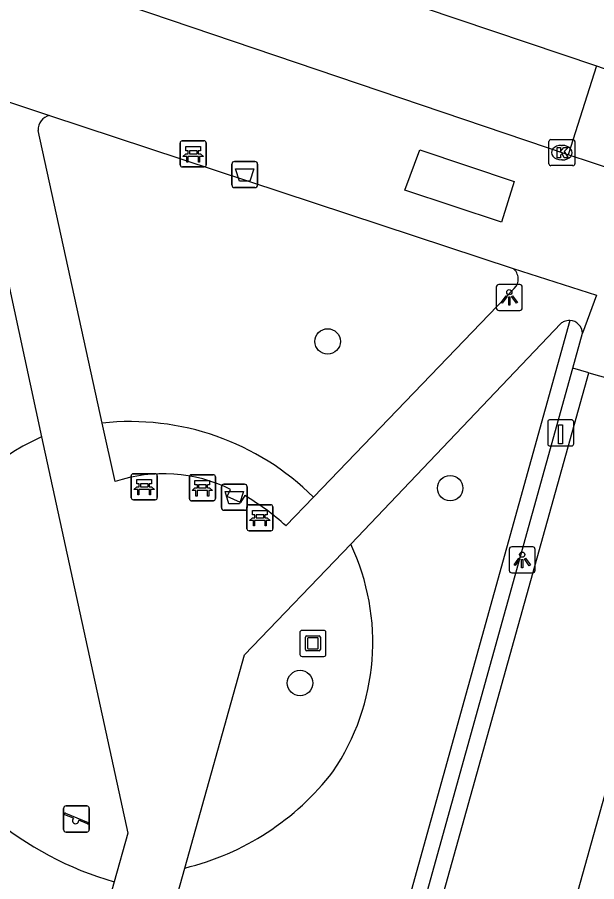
# Model space of a CAD drawing. Extents: x 158087 to 159494, y 382905 to 383981.
# Drawn here: x 158694.41 to 158716.68, y 383297.57 to 383330.79 of the extents above; entities that cross this region are included whole.
import ezdxf

# ---------------------------------------------------------------- set-up
doc = ezdxf.new("R2010")
doc.units = 0
for name, color, linetype in [('IMGEO_Afvalbak', 7, 'Continuous'), ('IMGEO_Bank', 7, 'Continuous'), ('IMGEO_Boom', 7, 'Continuous'), ('IMGEO_Groenvoorziening', 7, 'Continuous'), ('IMGEO_Haag', 7, 'Continuous'), ('IMGEO_Kolk', 7, 'Continuous'), ('IMGEO_Kunstobject', 7, 'Continuous'), ('IMGEO_Laadpaal', 7, 'Continuous'), ('IMGEO_Lichtpunt', 7, 'Continuous'), ('IMGEO_Rijbaan_lokaal_gesloten', 7, 'Continuous'), ('IMGEO_Rijbaan_lokaal_open', 7, 'Continuous'), ('IMGEO_Speelvoorziening', 7, 'Continuous'), ('IMGEO_Voetpad_gesloten', 7, 'Continuous'), ('IMGEO_Voetpad_open', 7, 'Continuous')]:
    doc.layers.add(name, color=color, linetype=linetype)

msp = doc.modelspace()

# ---------------------------------------------------------------- linework, layer by layer
at = {"layer": 'IMGEO_Afvalbak'}
for p, q in [((158702.655, 383324.346), (158702.655, 383325.146)), ((158702.655, 383325.146), (158702.655, 383324.346)), ((158702.755, 383325.246), (158703.545, 383325.246)), ((158703.545, 383325.246), (158702.755, 383325.246)), ((158703.645, 383325.146), (158703.645, 383324.346)), ((158703.645, 383324.346), (158703.645, 383325.146)), ((158703.545, 383324.246), (158702.755, 383324.246)), ((158702.755, 383324.246), (158703.545, 383324.246)), ((158702.254, 383311.946), (158702.254, 383312.746)), ((158702.254, 383312.746), (158702.254, 383311.946)), ((158702.354, 383312.846), (158703.144, 383312.846)), ((158703.144, 383312.846), (158702.354, 383312.846)), ((158703.244, 383312.746), (158703.244, 383311.946)), ((158703.244, 383311.946), (158703.244, 383312.746)), ((158703.144, 383311.846), (158702.354, 383311.846)), ((158702.354, 383311.846), (158703.144, 383311.846))]:
    msp.add_line(p, q, dxfattribs=at)
for points in [[(158702.798, 383324.96), (158703.502, 383324.96), (158703.353, 383324.49), (158702.947, 383324.49), (158702.798, 383324.96)], [(158702.397, 383312.56), (158703.101, 383312.56), (158702.952, 383312.09), (158702.546, 383312.09), (158702.397, 383312.56)]]:
    msp.add_lwpolyline(points, dxfattribs=at)
for centre, start, end in [((158702.755, 383325.146), 90, 180), ((158702.755, 383325.146), 90, 180), ((158703.545, 383325.146), 0, 90), ((158703.545, 383325.146), 360, 90), ((158702.755, 383324.346), 180, 270), ((158702.755, 383324.346), 180, 270), ((158703.545, 383324.346), 270, 0), ((158703.545, 383324.346), 270, 0), ((158702.354, 383312.746), 90, 180), ((158702.354, 383312.746), 90, 180), ((158703.144, 383312.746), 0, 90), ((158703.144, 383312.746), 360, 90), ((158702.354, 383311.946), 180, 270), ((158702.354, 383311.946), 180, 270), ((158703.144, 383311.946), 270, 0), ((158703.144, 383311.946), 270, 0)]:
    msp.add_arc(centre, 0.1, start, end, dxfattribs=at)
at = {"layer": 'IMGEO_Bank'}
for p, q in [((158700.745, 383326.042), (158701.586, 383326.042)), ((158701.586, 383326.042), (158700.745, 383326.042)), ((158700.67, 383325.117), (158700.67, 383325.958)), ((158700.67, 383325.958), (158700.67, 383325.117)), ((158701.67, 383325.967), (158701.67, 383325.126)), ((158701.67, 383325.126), (158701.67, 383325.967)), ((158701.367, 383325.44), (158700.974, 383325.44)), ((158700.979, 383325.548), (158700.979, 383325.654)), ((158701.023, 383325.654), (158701.023, 383325.548)), ((158701.311, 383325.66), (158701.029, 383325.66)), ((158701.029, 383325.542), (158701.311, 383325.542)), ((158701.317, 383325.548), (158701.317, 383325.654)), ((158701.361, 383325.654), (158701.361, 383325.548)), ((158701.595, 383325.042), (158700.754, 383325.042)), ((158700.754, 383325.042), (158701.595, 383325.042)), ((158698.787, 383312.323), (158698.787, 383313.164)), ((158698.787, 383313.164), (158698.787, 383312.323)), ((158698.862, 383313.248), (158699.703, 383313.248)), ((158699.703, 383313.248), (158698.862, 383313.248)), ((158699.787, 383313.173), (158699.787, 383312.332)), ((158699.787, 383312.332), (158699.787, 383313.173)), ((158701.023, 383312.282), (158701.023, 383313.123)), ((158701.023, 383313.123), (158701.023, 383312.282)), ((158701.098, 383313.207), (158701.939, 383313.207)), ((158701.939, 383313.207), (158701.098, 383313.207)), ((158702.023, 383313.132), (158702.023, 383312.291)), ((158702.023, 383312.291), (158702.023, 383313.132)), ((158699.096, 383312.754), (158699.096, 383312.86)), ((158699.14, 383312.86), (158699.14, 383312.754)), ((158699.428, 383312.866), (158699.146, 383312.866)), ((158699.146, 383312.748), (158699.428, 383312.748)), ((158699.434, 383312.754), (158699.434, 383312.86)), ((158699.478, 383312.86), (158699.478, 383312.754)), ((158701.332, 383312.713), (158701.332, 383312.819)), ((158701.376, 383312.819), (158701.376, 383312.713)), ((158701.664, 383312.825), (158701.382, 383312.825)), ((158701.67, 383312.713), (158701.67, 383312.819)), ((158701.714, 383312.819), (158701.714, 383312.713)), ((158699.484, 383312.646), (158699.091, 383312.646)), ((158701.72, 383312.605), (158701.327, 383312.605)), ((158701.382, 383312.707), (158701.664, 383312.707)), ((158699.712, 383312.248), (158698.871, 383312.248)), ((158698.871, 383312.248), (158699.712, 383312.248)), ((158701.948, 383312.207), (158701.107, 383312.207)), ((158701.107, 383312.207), (158701.948, 383312.207)), ((158703.308, 383312.056), (158704.149, 383312.056)), ((158704.149, 383312.056), (158703.308, 383312.056)), ((158703.233, 383311.131), (158703.233, 383311.972)), ((158703.233, 383311.972), (158703.233, 383311.131)), ((158704.233, 383311.981), (158704.233, 383311.14)), ((158704.233, 383311.14), (158704.233, 383311.981)), ((158703.93, 383311.454), (158703.537, 383311.454)), ((158703.542, 383311.562), (158703.542, 383311.668)), ((158703.586, 383311.668), (158703.586, 383311.562)), ((158703.874, 383311.674), (158703.592, 383311.674)), ((158703.592, 383311.556), (158703.874, 383311.556)), ((158703.88, 383311.562), (158703.88, 383311.668)), ((158703.924, 383311.668), (158703.924, 383311.562)), ((158704.158, 383311.056), (158703.317, 383311.056)), ((158703.317, 383311.056), (158704.158, 383311.056))]:
    msp.add_line(p, q, dxfattribs=at)
for points in [[(158700.973, 383325.66), (158700.887, 383325.66), (158700.887, 383325.821), (158701.45, 383325.821), (158701.45, 383325.66), (158701.367, 383325.66)], [(158700.917, 383325.44), (158700.775, 383325.44), (158700.887, 383325.542), (158700.973, 383325.542)], [(158700.967, 383325.433), (158700.967, 383325.226), (158700.924, 383325.226), (158700.924, 383325.433)], [(158701.367, 383325.542), (158701.45, 383325.542), (158701.562, 383325.44), (158701.423, 383325.44)], [(158701.417, 383325.433), (158701.417, 383325.226), (158701.373, 383325.226), (158701.373, 383325.433)], [(158699.034, 383312.646), (158698.892, 383312.646), (158699.004, 383312.748), (158699.09, 383312.748)], [(158699.09, 383312.866), (158699.004, 383312.866), (158699.004, 383313.027), (158699.567, 383313.027), (158699.567, 383312.866), (158699.484, 383312.866)], [(158699.484, 383312.748), (158699.567, 383312.748), (158699.679, 383312.646), (158699.54, 383312.646)], [(158701.326, 383312.825), (158701.24, 383312.825), (158701.24, 383312.986), (158701.803, 383312.986), (158701.803, 383312.825), (158701.72, 383312.825)], [(158699.084, 383312.639), (158699.084, 383312.432), (158699.041, 383312.432), (158699.041, 383312.639)], [(158699.534, 383312.639), (158699.534, 383312.432), (158699.49, 383312.432), (158699.49, 383312.639)], [(158701.27, 383312.605), (158701.128, 383312.605), (158701.24, 383312.707), (158701.326, 383312.707)], [(158701.32, 383312.598), (158701.32, 383312.391), (158701.277, 383312.391), (158701.277, 383312.598)], [(158701.72, 383312.707), (158701.803, 383312.707), (158701.915, 383312.605), (158701.776, 383312.605)], [(158701.77, 383312.598), (158701.77, 383312.391), (158701.726, 383312.391), (158701.726, 383312.598)], [(158703.536, 383311.674), (158703.45, 383311.674), (158703.45, 383311.835), (158704.013, 383311.835), (158704.013, 383311.674), (158703.93, 383311.674)], [(158703.48, 383311.454), (158703.338, 383311.454), (158703.45, 383311.556), (158703.536, 383311.556)], [(158703.53, 383311.447), (158703.53, 383311.24), (158703.487, 383311.24), (158703.487, 383311.447)], [(158703.93, 383311.556), (158704.013, 383311.556), (158704.125, 383311.454), (158703.986, 383311.454)], [(158703.98, 383311.447), (158703.98, 383311.24), (158703.936, 383311.24), (158703.936, 383311.447)]]:
    msp.add_lwpolyline(points, dxfattribs=at)
for centre, radius, start, end in [((158700.748, 383325.964), 0.0779, 92.4484, 184.2845), ((158700.748, 383325.964), 0.0779, 92.4484, 184.2845), ((158701.592, 383325.964), 0.0779, 2.4484, 94.2845), ((158701.592, 383325.964), 0.0779, 2.4484, 94.2845), ((158700.917, 383325.433), 0.00671, 2.8957, 87.1043), ((158700.974, 383325.433), 0.00671, 92.8957, 177.1043), ((158700.972, 383325.653), 0.00671, 2.8957, 87.1043), ((158700.972, 383325.549), 0.00671, 272.8957, 357.1043), ((158701.029, 383325.653), 0.00671, 92.8957, 177.1043), ((158701.029, 383325.549), 0.00671, 182.8957, 267.1043), ((158701.311, 383325.653), 0.00671, 2.8957, 87.1043), ((158701.311, 383325.549), 0.00671, 272.8957, 357.1043), ((158701.368, 383325.653), 0.00671, 92.8957, 177.1043), ((158701.368, 383325.549), 0.00671, 182.8957, 267.1043), ((158701.366, 383325.433), 0.00671, 2.8957, 87.1043), ((158701.423, 383325.433), 0.00671, 92.8957, 177.1043), ((158700.748, 383325.12), 0.0779, 182.4484, 274.2845), ((158700.748, 383325.12), 0.0779, 182.4484, 274.2845), ((158701.592, 383325.12), 0.0779, 272.4484, 4.2845), ((158701.592, 383325.12), 0.0779, 272.4484, 4.2845), ((158698.865, 383313.17), 0.0779, 92.4484, 184.2845), ((158698.865, 383313.17), 0.0779, 92.4484, 184.2845), ((158699.709, 383313.17), 0.0779, 2.4484, 94.2845), ((158699.709, 383313.17), 0.0779, 2.4484, 94.2845), ((158701.101, 383313.129), 0.0779, 92.4484, 184.2845), ((158701.101, 383313.129), 0.0779, 92.4484, 184.2845), ((158701.945, 383313.129), 0.0779, 2.4484, 94.2845), ((158701.945, 383313.129), 0.0779, 2.4484, 94.2845), ((158699.089, 383312.859), 0.00671, 2.8957, 87.1043), ((158699.089, 383312.755), 0.00671, 272.8957, 357.1043), ((158699.146, 383312.859), 0.00671, 92.8957, 177.1043), ((158699.146, 383312.755), 0.00671, 182.8957, 267.1043), ((158699.428, 383312.859), 0.00671, 2.8957, 87.1043), ((158699.428, 383312.755), 0.00671, 272.8957, 357.1043), ((158699.485, 383312.859), 0.00671, 92.8957, 177.1043), ((158699.485, 383312.755), 0.00671, 182.8957, 267.1043), ((158701.325, 383312.818), 0.00671, 2.8957, 87.1043), ((158701.382, 383312.818), 0.00671, 92.8957, 177.1043), ((158701.664, 383312.818), 0.00671, 2.8957, 87.1043), ((158701.721, 383312.818), 0.00671, 92.8957, 177.1043), ((158699.034, 383312.639), 0.00671, 2.8957, 87.1043), ((158699.091, 383312.639), 0.00671, 92.8957, 177.1043), ((158699.483, 383312.639), 0.00671, 2.8957, 87.1043), ((158699.54, 383312.639), 0.00671, 92.8957, 177.1043), ((158701.27, 383312.598), 0.00671, 2.8957, 87.1043), ((158701.327, 383312.598), 0.00671, 92.8957, 177.1043), ((158701.325, 383312.714), 0.00671, 272.8957, 357.1043), ((158701.382, 383312.714), 0.00671, 182.8957, 267.1043), ((158701.664, 383312.714), 0.00671, 272.8957, 357.1043), ((158701.721, 383312.714), 0.00671, 182.8957, 267.1043), ((158701.719, 383312.598), 0.00671, 2.8957, 87.1043), ((158701.776, 383312.598), 0.00671, 92.8957, 177.1043), ((158698.865, 383312.326), 0.0779, 182.4484, 274.2845), ((158698.865, 383312.326), 0.0779, 182.4484, 274.2845), ((158699.709, 383312.326), 0.0779, 272.4484, 4.2845), ((158699.709, 383312.326), 0.0779, 272.4484, 4.2845), ((158701.101, 383312.285), 0.0779, 182.4484, 274.2845), ((158701.101, 383312.285), 0.0779, 182.4484, 274.2845), ((158701.945, 383312.285), 0.0779, 272.4484, 4.2845), ((158701.945, 383312.285), 0.0779, 272.4484, 4.2845), ((158703.311, 383311.978), 0.0779, 92.4484, 184.2845), ((158703.311, 383311.978), 0.0779, 92.4484, 184.2845), ((158704.155, 383311.978), 0.0779, 2.4484, 94.2845), ((158704.155, 383311.978), 0.0779, 2.4484, 94.2845), ((158703.48, 383311.447), 0.00671, 2.8957, 87.1043), ((158703.537, 383311.447), 0.00671, 92.8957, 177.1043), ((158703.535, 383311.667), 0.00671, 2.8957, 87.1043), ((158703.535, 383311.563), 0.00671, 272.8957, 357.1043), ((158703.592, 383311.667), 0.00671, 92.8957, 177.1043), ((158703.592, 383311.563), 0.00671, 182.8957, 267.1043), ((158703.874, 383311.667), 0.00671, 2.8957, 87.1043), ((158703.874, 383311.563), 0.00671, 272.8957, 357.1043), ((158703.931, 383311.667), 0.00671, 92.8957, 177.1043), ((158703.931, 383311.563), 0.00671, 182.8957, 267.1043), ((158703.929, 383311.447), 0.00671, 2.8957, 87.1043), ((158703.986, 383311.447), 0.00671, 92.8957, 177.1043), ((158703.311, 383311.134), 0.0779, 182.4484, 274.2845), ((158703.311, 383311.134), 0.0779, 182.4484, 274.2845), ((158704.155, 383311.134), 0.0779, 272.4484, 4.2845), ((158704.155, 383311.134), 0.0779, 272.4484, 4.2845)]:
    msp.add_arc(centre, radius, start, end, dxfattribs=at)
at = {"layer": 'IMGEO_Boom'}
for centre in [(158706.339, 383318.333), (158711.05, 383312.693), (158705.278, 383305.204)]:
    msp.add_circle(centre, 0.489, dxfattribs=at)
at = {"layer": 'IMGEO_Groenvoorziening'}
for centre, radius, start, end in [((158698.751, 383305.249), 10.003, 45.2027, 96.1675), ((158698.909, 383306.684), 8.744, 114.0649, 196.48), ((158699.264, 383306.766), 8.812, 325.6717, 25.3856), ((158698.436, 383308.029), 10.224, 283.6433, 322.4405), ((158701.631, 383309.861), 12.781, 229.9142, 254.1257)]:
    msp.add_arc(centre, radius, start, end, dxfattribs=at)
at = {"layer": 'IMGEO_Haag'}
msp.add_lwpolyline([(158715.651, 383319.137), (158708.346, 383292.883), (158713.145, 383291.584), (158712.877, 383290.631), (158712.4, 383289.615), (158711.72, 383288.771), (158708.905, 383286.24)], dxfattribs=at)
at = {"layer": 'IMGEO_Kolk'}
for p, q in [((158714.843, 383325.162), (158714.843, 383326.014)), ((158714.918, 383326.088), (158715.77, 383326.088)), ((158715.844, 383326.014), (158715.844, 383325.162)), ((158715.331, 383325.868), (158715.356, 383325.868)), ((158715.77, 383325.088), (158714.918, 383325.088)), ((158715.354, 383325.308), (158715.329, 383325.308))]:
    msp.add_line(p, q, dxfattribs=at)
for points in [[(158714.843, 383325.162), (158714.843, 383326.014)], [(158714.918, 383326.088), (158715.77, 383326.088)], [(158715.844, 383326.014), (158715.844, 383325.162)], [(158715.164, 383325.788), (158715.287, 383325.788), (158715.287, 383325.637), (158715.417, 383325.788), (158715.581, 383325.788), (158715.435, 383325.637), (158715.588, 383325.388), (158715.436, 383325.388), (158715.351, 383325.552), (158715.287, 383325.485), (158715.287, 383325.388), (158715.164, 383325.388), (158715.164, 383325.788)], [(158715.77, 383325.088), (158714.918, 383325.088)]]:
    msp.add_lwpolyline(points, dxfattribs=at)
for centre, start, end in [((158714.92, 383326.012), 91.552, 178.448), ((158714.92, 383326.012), 91.552, 178.448), ((158715.768, 383326.012), 1.552, 88.448), ((158715.768, 383326.012), 1.552, 88.448), ((158714.92, 383325.164), 181.552, 268.448), ((158714.92, 383325.164), 181.552, 268.448), ((158715.768, 383325.164), 271.552, 358.448), ((158715.768, 383325.164), 271.552, 358.448)]:
    msp.add_arc(centre, 0.0765, start, end, dxfattribs=at)
for centre, major_axis, ratio, start_param, end_param in [((158715.33, 383325.588), (-0.387, 0.002), 0.722429, 4.712389, 7.853982), ((158715.355, 383325.588), (-0.39, 0.002), 0.717154, 1.570796, 4.712389)]:
    msp.add_ellipse(centre, major_axis=major_axis, ratio=ratio, start_param=start_param, end_param=end_param, dxfattribs=at)
at = {"layer": 'IMGEO_Kunstobject'}
for p, q in [((158705.271, 383307.143), (158705.271, 383306.302)), ((158705.271, 383307.143), (158705.271, 383306.302)), ((158706.187, 383307.227), (158705.346, 383307.227)), ((158706.187, 383307.227), (158705.346, 383307.227)), ((158706.271, 383306.311), (158706.271, 383307.152)), ((158706.271, 383306.311), (158706.271, 383307.152)), ((158705.485, 383306.491), (158705.485, 383306.965)), ((158705.535, 383307.015), (158706.009, 383307.015)), ((158705.565, 383306.915), (158705.565, 383306.541)), ((158705.959, 383306.935), (158705.585, 383306.935)), ((158705.979, 383306.541), (158705.979, 383306.915)), ((158706.059, 383306.965), (158706.059, 383306.491)), ((158706.009, 383306.441), (158705.535, 383306.441)), ((158705.585, 383306.521), (158705.959, 383306.521)), ((158705.355, 383306.227), (158706.196, 383306.227)), ((158705.355, 383306.227), (158706.196, 383306.227))]:
    msp.add_line(p, q, dxfattribs=at)
for centre, radius, start, end in [((158705.349, 383307.149), 0.0779, 92.4484, 184.2845), ((158705.349, 383307.149), 0.0779, 92.4484, 184.2845), ((158706.193, 383307.149), 0.0779, 2.4484, 94.2845), ((158706.193, 383307.149), 0.0779, 2.4484, 94.2845), ((158705.535, 383306.965), 0.05, 90, 180), ((158705.585, 383306.915), 0.02, 90, 180), ((158705.959, 383306.915), 0.02, 360, 90), ((158706.009, 383306.965), 0.05, 360, 90), ((158705.535, 383306.491), 0.05, 180, 270), ((158705.585, 383306.541), 0.02, 180, 270), ((158705.959, 383306.541), 0.02, 270, 0), ((158706.009, 383306.491), 0.05, 270, 0), ((158705.349, 383306.305), 0.0779, 182.4484, 274.2845), ((158705.349, 383306.305), 0.0779, 182.4484, 274.2845), ((158706.193, 383306.305), 0.0779, 272.4484, 4.2845), ((158706.193, 383306.305), 0.0779, 272.4484, 4.2845)]:
    msp.add_arc(centre, radius, start, end, dxfattribs=at)
at = {"layer": 'IMGEO_Laadpaal'}
for p, q in [((158714.798, 383315.234), (158714.798, 383314.393)), ((158714.798, 383315.234), (158714.798, 383314.393)), ((158715.714, 383315.318), (158714.873, 383315.318)), ((158715.714, 383315.318), (158714.873, 383315.318)), ((158715.798, 383314.402), (158715.798, 383315.243)), ((158715.798, 383314.402), (158715.798, 383315.243)), ((158714.882, 383314.318), (158715.723, 383314.318)), ((158714.882, 383314.318), (158715.723, 383314.318))]:
    msp.add_line(p, q, dxfattribs=at)
msp.add_lwpolyline([(158715.213, 383315.131), (158715.373, 383315.131), (158715.373, 383314.398), (158715.213, 383314.398), (158715.213, 383315.131)], dxfattribs=at)
for centre, start, end in [((158714.876, 383315.24), 92.4484, 184.2845), ((158714.876, 383315.24), 92.4484, 184.2845), ((158715.72, 383315.24), 2.4484, 94.2845), ((158715.72, 383315.24), 2.4484, 94.2845), ((158714.876, 383314.396), 182.4484, 274.2845), ((158714.876, 383314.396), 182.4484, 274.2845), ((158715.72, 383314.396), 272.4484, 4.2845), ((158715.72, 383314.396), 272.4484, 4.2845)]:
    msp.add_arc(centre, 0.0779, start, end, dxfattribs=at)
at = {"layer": 'IMGEO_Lichtpunt'}
for p, q in [((158712.824, 383320.426), (158712.824, 383319.619)), ((158712.824, 383320.426), (158712.824, 383319.619)), ((158713.726, 383320.521), (158712.918, 383320.521)), ((158713.726, 383320.521), (158712.918, 383320.521)), ((158713.82, 383319.619), (158713.82, 383320.426)), ((158713.82, 383319.619), (158713.82, 383320.426)), ((158712.918, 383319.525), (158713.726, 383319.525)), ((158712.918, 383319.525), (158713.726, 383319.525)), ((158714.223, 383310.436), (158713.415, 383310.436)), ((158714.223, 383310.436), (158713.415, 383310.436)), ((158713.321, 383310.341), (158713.321, 383309.534)), ((158713.321, 383310.341), (158713.321, 383309.534)), ((158714.317, 383309.534), (158714.317, 383310.341)), ((158714.317, 383309.534), (158714.317, 383310.341)), ((158713.415, 383309.44), (158714.223, 383309.44)), ((158713.415, 383309.44), (158714.223, 383309.44))]:
    msp.add_line(p, q, dxfattribs=at)
for points in [[(158713.198, 383320.09), (158713.237, 383320.062), (158713.049, 383319.8), (158713.011, 383319.827), (158713.198, 383320.09)], [(158713.3, 383320.042), (158713.347, 383320.042), (158713.347, 383319.72), (158713.3, 383319.72), (158713.3, 383320.042)], [(158713.41, 383320.062), (158713.448, 383320.089), (158713.635, 383319.827), (158713.596, 383319.799), (158713.41, 383320.062)], [(158713.695, 383310.005), (158713.734, 383309.977), (158713.546, 383309.715), (158713.508, 383309.742), (158713.695, 383310.005)], [(158713.797, 383309.957), (158713.844, 383309.957), (158713.844, 383309.635), (158713.797, 383309.635), (158713.797, 383309.957)], [(158713.907, 383309.977), (158713.945, 383310.004), (158714.132, 383309.742), (158714.093, 383309.714), (158713.907, 383309.977)]]:
    msp.add_lwpolyline(points, dxfattribs=at)
for centre in [(158713.323, 383320.224), (158713.82, 383310.139)]:
    msp.add_circle(centre, 0.0994, dxfattribs=at)
for centre, start, end in [((158712.918, 383320.426), 90, 180), ((158712.918, 383320.426), 90, 180), ((158713.726, 383320.426), 0, 90), ((158713.726, 383320.426), 0, 90), ((158712.918, 383319.619), 180, 270), ((158712.918, 383319.619), 180, 270), ((158713.726, 383319.619), 270, 0), ((158713.726, 383319.619), 270, 360), ((158713.415, 383310.341), 90, 180), ((158713.415, 383310.341), 90, 180), ((158714.223, 383310.341), 0, 90), ((158714.223, 383310.341), 0, 90), ((158713.415, 383309.534), 180, 270), ((158713.415, 383309.534), 180, 270), ((158714.223, 383309.534), 270, 0), ((158714.223, 383309.534), 270, 360)]:
    msp.add_arc(centre, 0.0946, start, end, dxfattribs=at)
at = {"layer": 'IMGEO_Rijbaan_lokaal_gesloten'}
for points in [[(158683.31, 383340.159), (158716.678, 383328.925)], [(158715.58, 383325.508), (158696.289, 383332.051)]]:
    msp.add_lwpolyline(points, dxfattribs=at)
at = {"layer": 'IMGEO_Rijbaan_lokaal_open'}
for points in [[(158716.678, 383328.925), (158715.58, 383325.508)], [(158716.678, 383328.925), (158717.706, 383328.565)], [(158717.455, 383324.893), (158715.58, 383325.508)], [(158721.142, 383315.77), (158714.354, 383291.491)]]:
    msp.add_lwpolyline(points, dxfattribs=at)
at = {"layer": 'IMGEO_Speelvoorziening'}
for p, q in [((158696.287, 383300.478), (158697.077, 383300.478)), ((158697.077, 383300.478), (158696.287, 383300.478)), ((158696.187, 383299.578), (158696.187, 383300.378)), ((158696.187, 383300.378), (158696.187, 383299.578)), ((158696.57, 383300.006), (158696.231, 383300.143)), ((158696.256, 383300.203), (158697.132, 383299.85)), ((158697.177, 383300.378), (158697.177, 383299.578)), ((158697.177, 383299.578), (158697.177, 383300.378)), ((158697.108, 383299.79), (158696.768, 383299.927)), ((158697.077, 383299.478), (158696.287, 383299.478)), ((158696.287, 383299.478), (158697.077, 383299.478))]:
    msp.add_line(p, q, dxfattribs=at)
for centre, radius, start, end in [((158696.287, 383300.378), 0.1, 90, 180), ((158696.287, 383300.378), 0.1, 90, 180), ((158697.077, 383300.378), 0.1, 0, 90), ((158697.077, 383300.378), 0.1, 360, 90), ((158696.244, 383300.173), 0.0327, 68.078, 248.078), ((158696.649, 383299.916), 0.12, 130.9928, 5.1632), ((158697.12, 383299.82), 0.0327, 248.078, 68.078), ((158696.287, 383299.578), 0.1, 180, 270), ((158696.287, 383299.578), 0.1, 180, 270), ((158697.077, 383299.578), 0.1, 270, 0), ((158697.077, 383299.578), 0.1, 270, 0)]:
    msp.add_arc(centre, radius, start, end, dxfattribs=at)
at = {"layer": 'IMGEO_Voetpad_gesloten'}
msp.add_lwpolyline([(158709.882, 383325.694), (158713.507, 383324.475), (158713.029, 383322.917), (158709.311, 383324.151), (158709.882, 383325.694)], dxfattribs=at)
at = {"layer": 'IMGEO_Voetpad_open'}
for points in [[(158693.953, 383327.581), (158695.652, 383327.022)], [(158695.652, 383327.022), (158713.471, 383321.139)], [(158697.676, 383315.194), (158695.209, 383326.44)], [(158693.404, 383323.589), (158695.344, 383314.668)], [(158713.471, 383321.139), (158716.674, 383320.112), (158716.138, 383318.648)], [(158713.512, 383320.371), (158705.799, 383312.347)], [(158707.225, 383310.544), (158715.298, 383319.016)], [(158715.763, 383317.299), (158716.138, 383318.648)], [(158712.858, 383292.286), (158709.086, 383293.304), (158715.763, 383317.299)], [(158713.041, 383292.873), (158709.84, 383293.736), (158716.38, 383317.125)], [(158716.38, 383317.125), (158715.763, 383317.299)], [(158716.38, 383317.125), (158720.628, 383315.931)], [(158698.169, 383312.946), (158697.676, 383315.194)], [(158695.344, 383314.668), (158698.657, 383299.429), (158698.135, 383297.568)], [(158703.15, 383312.405), (158702.989, 383312.146), (158702.482, 383312.377), (158702.611, 383312.644)], [(158705.799, 383312.347), (158704.738, 383311.244)], [(158700.848, 383298.094), (158703.141, 383306.283), (158707.225, 383310.544)], [(158697.345, 383285.602), (158700.848, 383298.094)], [(158698.135, 383297.568), (158695.081, 383286.692)]]:
    msp.add_lwpolyline(points, dxfattribs=at)
for centre, radius, start, end in [((158695.778, 383326.467), 0.569, 102.7503, 182.6952), ((158713.156, 383320.737), 0.511, 314.1833, 51.9284), ((158715.616, 383318.65), 0.485, 112.1781, 130.9895), ((158715.627, 383318.628), 0.509, 87.3391, 112.4369), ((158715.628, 383318.627), 0.51, 2.336, 87.4292), ((158700.024, 383307.41), 5.839, 63.6989, 108.5223), ((158698.752, 383304.722), 8.853, 47.4502, 60.2081)]:
    msp.add_arc(centre, radius, start, end, dxfattribs=at)

doc.saveas('drawing.dxf')
